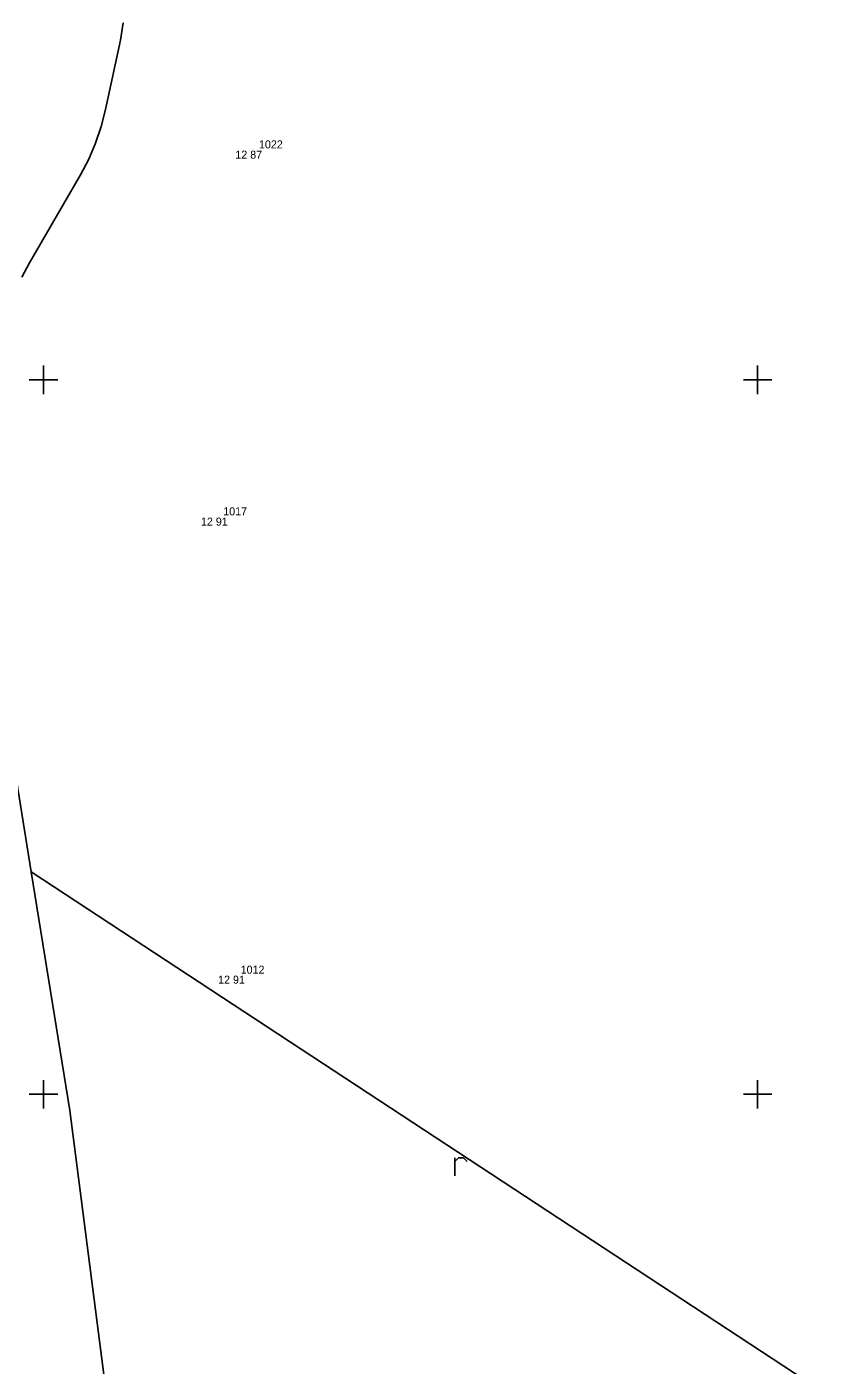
# Model space of a CAD drawing. Extents: x -711234 to -710007, y -1026313 to -1025448.
# Drawn here: x -710900.59 to -710873.02, y -1025784.48 to -1025737.64 of the extents above; entities that cross this region are included whole.
import ezdxf

# ---------------------------------------------------------------- set-up
doc = ezdxf.new("R2010")
doc.units = 0
for name, color, linetype in [('Ex_Minor Contours', 7, 'Continuous'), ('Z_body', 7, 'Continuous'), ('Z_body_cisla', 7, 'Continuous'), ('Z_body_vysky_redukovane', 7, 'Continuous'), ('Z_hektometricka_sit', 7, 'Continuous'), ('Z_katastr_hranice', 7, 'Continuous'), ('Z_znaky_kultur', 7, 'Continuous')]:
    doc.layers.add(name, color=color, linetype=linetype)

# ---------------------------------------------------------------- blocks, each defined once
blk = doc.blocks.new('POINT_DISPLAY')
blk.add_line((0, 0), (0, 0))
blk = doc.blocks.new('Z301')
for p, q in [((-0.13, 0.38), (-0.13, -0.25)), ((-0.13, 0.25), (0, 0.38)), ((0, 0.38), (0.17, 0.38)), ((0.17, 0.38), (0.3, 0.25))]:
    blk.add_line(p, q)

msp = doc.modelspace()

# ---------------------------------------------------------------- linework, layer by layer
at = {"layer": 'Ex_Minor Contours'}
msp.add_lwpolyline([(-710897.209, -1025737.508), (-710897.305, -1025738.114), (-710897.828, -1025740.537), (-710897.981, -1025741.135), (-710898.179, -1025741.715), (-710898.421, -1025742.278), (-710898.709, -1025742.823), (-710900.489, -1025745.909), (-710900.759, -1025746.412)], dxfattribs=at)
at = {"layer": 'Z_hektometricka_sit'}
for p, q in [((-710900, -1025749.5), (-710900, -1025750.5)), ((-710875, -1025749.5), (-710875, -1025750.5)), ((-710900.5, -1025750), (-710899.5, -1025750)), ((-710875.5, -1025750), (-710874.5, -1025750)), ((-710900, -1025774.5), (-710900, -1025775.5)), ((-710875, -1025774.5), (-710875, -1025775.5)), ((-710900.5, -1025775), (-710899.5, -1025775)), ((-710875.5, -1025775), (-710874.5, -1025775))]:
    msp.add_line(p, q, dxfattribs=at)
at = {"layer": 'Z_katastr_hranice'}
for points in [[(-710881.46, -1025722.11), (-710905.06, -1025738.41), (-710900.43, -1025767.22)], [(-710900.43, -1025767.22), (-710899.08, -1025775.57), (-710892.41, -1025827.39), (-710888.58, -1025868.03)], [(-710294.572, -1026164.831), (-710311.64, -1026153.63), (-710458.83, -1026057.03), (-710606.03, -1025960.43), (-710753.23, -1025863.82), (-710900.43, -1025767.22)]]:
    msp.add_lwpolyline(points, dxfattribs=at)

# ---------------------------------------------------------------- block references
at = {"layer": 'Z_body'}
for p in [(-710892.68, -1025741.98), (-710893.93, -1025754.82), (-710893.33, -1025770.85)]:
    msp.add_blockref('POINT_DISPLAY', p, dxfattribs=at)
at = {"layer": 'Z_znaky_kultur'}
msp.add_blockref('Z301', (-710885.47, -1025777.6), dxfattribs=at)

# ---------------------------------------------------------------- texts
at = {"layer": 'Z_body_cisla'}
for s, p in [('1022', (-710892.46, -1025741.9)), ('1017', (-710893.71, -1025754.74)), ('1012', (-710893.1, -1025770.78))]:
    msp.add_text(s, height=0.28, dxfattribs=at).set_placement(p)
at = {"layer": 'Z_body_vysky_redukovane'}
for s, p in [('12 87', (-710893.287, -1025742.26)), ('12 91', (-710894.49, -1025755.1)), ('12 91', (-710893.89, -1025771.13))]:
    msp.add_text(s, height=0.28, dxfattribs=at).set_placement(p)

doc.saveas('drawing.dxf')
